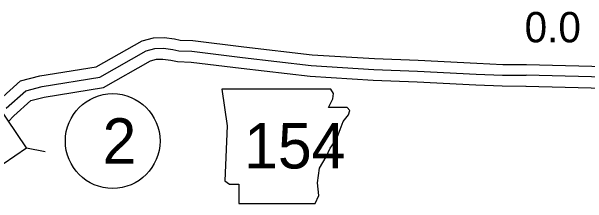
# Model space of a CAD drawing. Extents: x -83719 to 153526, y -11835 to 11446.
# Drawn here: x -2762.7 to -2495, y 115.8 to 204.9 of the extents above; entities that cross this region are included whole.
import ezdxf

# ---------------------------------------------------------------- set-up
doc = ezdxf.new("R2010")
doc.units = 0
for name, color, linetype in [('Level 10', 7, 'Continuous'), ('Level 20', 7, 'Continuous'), ('Level 21', 7, 'Continuous'), ('Level 25', 7, 'Continuous'), ('Level 27', 7, 'Continuous'), ('Level 59', 7, 'Continuous')]:
    doc.layers.add(name, color=color, linetype=linetype)

msp = doc.modelspace()

# ---------------------------------------------------------------- linework, layer by layer
at = {"layer": 'Level 10'}
for points in [[(-2768.67, 163.72), (-2758.47, 172.73), (-2749.55, 175.04), (-2723.31, 179.21), (-2701.97, 191.39), (-2696.78, 192.79), (-2691.68, 192.89), (-2686.88, 192.19), (-2684.38, 191.64), (-2678.45, 191.47), (-2654.76, 188.6), (-2622.93, 184.9), (-2594.06, 183.05), (-2573.76, 182.28), (-2546.44, 180.88), (-2534.4, 180.39), (-2523.48, 180.34)], [(-2523.37, 180.34), (-2480.94, 179.23), (-2472.01, 179.19), (-2417.54, 180.14), (-2412.47, 179.12), (-2386.61, 169.47), (-2382.79, 168.09), (-2379.52, 167.96), (-2356.54, 173.13), (-2351.41, 173.62), (-2311.75, 169.07), (-2252.26, 163.18), (-2246.4, 165.47), (-2231.16, 177.42), (-2225.51, 179.53), (-2177.92, 178.55), (-2173.45, 179.4), (-2148.27, 184.91), (-2124.09, 184.75)], [(-2764.25, 153.79), (-2761.68, 156.54), (-2753.65, 163.65), (-2747.5, 165.24), (-2719.94, 169.62), (-2698.12, 182.07), (-2695.35, 182.82), (-2692.31, 182.88), (-2688.68, 182.35), (-2685.61, 181.67), (-2679.2, 181.48), (-2655.94, 178.67), (-2623.83, 174.94), (-2594.57, 173.06), (-2574.21, 172.29), (-2546.9, 170.89), (-2534.63, 170.39), (-2523.52, 170.34)], [(-2523.63, 170.34), (-2481.09, 169.23), (-2471.95, 169.19), (-2418.45, 170.12), (-2415.21, 169.47), (-2390.06, 160.08), (-2384.73, 158.16), (-2378.6, 157.92), (-2354.96, 163.23), (-2351.51, 163.56), (-2312.81, 159.13), (-2250.85, 152.99), (-2241.39, 156.7), (-2226.21, 168.59), (-2223.8, 169.49), (-2177.07, 168.53), (-2171.45, 169.6), (-2147.22, 174.9), (-2122.93, 174.74)]]:
    msp.add_lwpolyline(points, dxfattribs=at)
at = {"layer": 'Level 20'}
msp.add_line((-2755.74, 141.68), (-2747.1, 140.03), dxfattribs=at)
msp.add_lwpolyline([(-2755.74, 141.68), (-2778.01, 174.43), (-2788.92, 167.01), (-2766.66, 134.26)], close=True, dxfattribs=at)
at = {"layer": 'Level 21'}
msp.add_lwpolyline([(-2665, 168.84), (-2662.47, 151.92), (-2663.59, 126.27), (-2661.34, 124.86), (-2657.11, 124.86), (-2657.11, 115.83), (-2621.58, 115.83), (-2619.89, 119.5), (-2620.45, 125.42), (-2619.61, 132.19), (-2616.51, 137.54), (-2614.53, 141.49), (-2611.71, 145.72), (-2610.02, 150.23), (-2608.61, 153.9), (-2606.07, 157), (-2605.51, 158.97), (-2606.64, 160.38), (-2615.38, 160.38), (-2613.4, 164.33), (-2613.12, 166.87), (-2614.29, 168.82)], close=True, dxfattribs=at)
at = {"layer": 'Level 27'}
msp.add_circle((-2715.68, 144.8), 22, dxfattribs=at)
at = {"layer": 'Level 59'}
for points in [[(-2765.18, 160.13), (-2756.06, 168.19), (-2748.53, 170.14), (-2721.62, 174.41), (-2700.05, 186.73), (-2696.06, 187.81), (-2692, 187.89), (-2687.78, 187.27), (-2685, 186.66), (-2678.82, 186.48), (-2655.35, 183.63), (-2623.38, 179.92), (-2594.32, 178.05), (-2573.98, 177.28), (-2546.67, 175.89), (-2534.51, 175.39), (-2523.5, 175.34)], [(-2481.02, 174.23), (-2523.5, 175.34)]]:
    msp.add_lwpolyline(points, dxfattribs=at)

# ---------------------------------------------------------------- texts
at = {"layer": 'Level 21'}
msp.add_text('154', height=21.12, dxfattribs=at).set_placement((-2654.6, 132.07))
at = {"layer": 'Level 25'}
msp.add_text('0.0', height=14.08, dxfattribs=at).set_placement((-2524.23, 190.63))
at = {"layer": 'Level 27'}
msp.add_text('2', height=21.12, dxfattribs=at).set_placement((-2720.4, 134.24))

doc.saveas('drawing.dxf')
